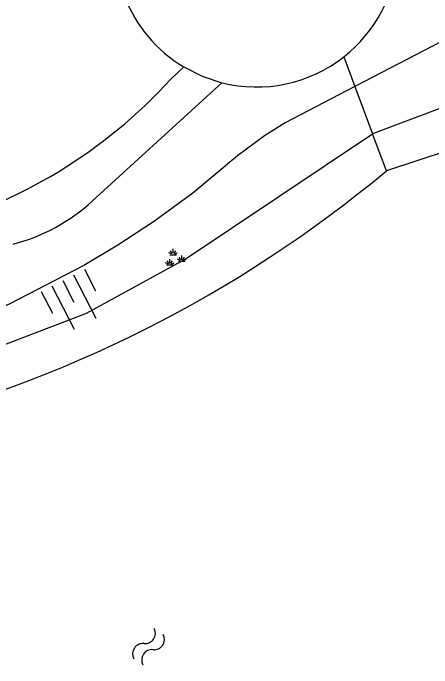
# Model space of a CAD drawing. Extents: x 131000 to 133013, y 393000 to 396501.
# Drawn here: x 131462.39 to 131479.61, y 395516.29 to 395543.18 of the extents above; entities that cross this region are included whole.
import ezdxf

# ---------------------------------------------------------------- set-up
doc = ezdxf.new("R2010")
doc.units = 0
for name, color, linetype in [('gg-afsc-erfafscheiding', 7, 'Continuous'), ('gg-knt-BGT kruinlijn', 7, 'Continuous'), ('gg-knt-onverhard', 7, 'Continuous'), ('gg-knt-verharding', 7, 'Continuous'), ('gg-kntw-beschoeiing', 7, 'Continuous'), ('gt-grn-groengrens', 7, 'Continuous'), ('gt-symb-groenvak', 7, 'Continuous'), ('gt-symb-talud symbool', 7, 'Continuous'), ('gt-symb-watersymbool', 7, 'Continuous')]:
    doc.layers.add(name, color=color, linetype=linetype)

# ---------------------------------------------------------------- blocks, each defined once
blk = doc.blocks.new('gt0-TALUD_1')
at = {"layer": 'gt-symb-talud symbool'}
for p, q in [((-1, -1), (-1, 0)), ((-0.5, -2), (-0.5, 0)), ((0, -1), (0, 0)), ((0.5, -2), (0.5, 0)), ((1, -1), (1, 0))]:
    blk.add_line(p, q, dxfattribs=at)
blk = doc.blocks.new('gt0-GRVAK')
at = {"layer": 'gt-symb-groenvak'}
for p, q in [((-0.091, 0.211), (-0.156, 0.322)), ((-0.047, 0.214), (-0.047, 0.393)), ((-0.004, 0.211), (0.061, 0.322)), ((-0.11, 0.189), (-0.228, 0.24)), ((-0.182, 0.153), (0.088, 0.153)), ((0.015, 0.189), (0.133, 0.24)), ((0.262, -0.052), (0.197, 0.059)), ((0.305, -0.049), (0.305, 0.13)), ((0.349, -0.052), (0.414, 0.059)), ((-0.245, -0.228), (-0.363, -0.177)), ((-0.318, -0.264), (-0.047, -0.264)), ((-0.226, -0.206), (-0.291, -0.095)), ((-0.183, -0.203), (-0.183, -0.024)), ((-0.139, -0.206), (-0.074, -0.095)), ((-0.12, -0.228), (-0.002, -0.177)), ((0.243, -0.074), (0.125, -0.023)), ((0.17, -0.11), (0.441, -0.11)), ((0.368, -0.074), (0.486, -0.023))]:
    blk.add_line(p, q, dxfattribs=at)
blk = doc.blocks.new('gt0-WA')
at = {"layer": 'gt-symb-watersymbool'}
for centre, start, end in [((-0.323, 0.022), 28.0725, 151.9275), ((0.427, 0.422), 208.0725, 331.9275), ((-0.323, -0.428), 28.0725, 151.9275), ((0.427, -0.028), 208.0725, 331.9275)]:
    blk.add_arc(centre, 0.425, start, end, dxfattribs=at)

msp = doc.modelspace()

# ---------------------------------------------------------------- linework, layer by layer
at = {"layer": 'gg-afsc-erfafscheiding'}
msp.add_arc((131453.262, 395554.754), 21.163, 285.0353, 317.5474, dxfattribs=at)
at = {"layer": 'gg-knt-BGT kruinlijn'}
for points in [[(131482.221, 395542.224), (131480.957, 395542.286), (131480.004, 395542.016), (131476.44, 395540.169)], [(131476.44, 395540.169), (131473.571, 395538.682), (131472.728, 395538.145), (131471.617, 395537.316), (131469.776, 395535.783), (131468.161, 395534.604), (131466.699, 395533.65), (131465.305, 395532.822), (131462.23, 395531.227), (131461.165, 395530.764), (131460.213, 395530.467), (131457.84, 395529.884), (131454.886, 395529.277), (131453.825, 395528.931), (131452.981, 395528.558), (131452.098, 395528.086), (131451.417, 395527.645), (131450.631, 395527.026), (131449.91, 395526.34), (131449.242, 395525.593), (131448.641, 395524.794), (131447.744, 395523.399), (131447.111, 395522.622), (131446.41, 395522.116)]]:
    msp.add_lwpolyline(points, dxfattribs=at)
at = {"layer": 'gg-knt-onverhard'}
for p, q in [((131468.877, 395540.469), (131469.411, 395540.971)), ((131465.66, 395535.47), (131470.978, 395540.323))]:
    msp.add_line(p, q, dxfattribs=at)
msp.add_arc((131460.438, 395541.182), 7.739, 284.6284, 312.4302, dxfattribs=at)
at = {"layer": 'gg-knt-verharding'}
msp.add_lwpolyline([(131469.411, 395540.971), (131470.171, 395540.589), (131470.978, 395540.323)], dxfattribs=at)
for centre, radius, start, end in [((131472.394, 395545.965), 5.817, 163.9717, 239.1513), ((131472.401, 395545.963), 5.813, 308.0648, 356.4607), ((131472.397, 395545.962), 5.815, 255.8743, 308.0979)]:
    msp.add_arc(centre, radius, start, end, dxfattribs=at)
at = {"layer": 'gg-kntw-beschoeiing'}
msp.add_lwpolyline([(131484.983, 395540.052), (131484.01, 395538.776), (131477.735, 395536.704)], dxfattribs=at)
msp.add_arc((131444.477, 395576.599), 51.939, 283.6161, 309.8165, dxfattribs=at)
at = {"layer": 'gt-grn-groengrens'}
for p, q in [((131475.985, 395541.386), (131476.44, 395540.169)), ((131484.028, 395540.803), (131477.165, 395538.229)), ((131476.44, 395540.169), (131477.165, 395538.229)), ((131477.735, 395536.704), (131477.165, 395538.229))]:
    msp.add_line(p, q, dxfattribs=at)
msp.add_lwpolyline([(131446.318, 395518.875), (131447.118, 395519.04), (131449.765, 395523.227), (131451.736, 395525.444), (131455.122, 395527.475), (131461.218, 395529.261), (131465.404, 395530.862), (131469.468, 395533.078), (131477.165, 395538.229)], dxfattribs=at)

# ---------------------------------------------------------------- block references
at = {"layer": 'gt-symb-groenvak'}
msp.add_blockref('gt0-GRVAK', (131469.022, 395533.102), dxfattribs=at)
at = {"layer": 'gt-symb-talud symbool', "xscale": 0.9996124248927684, "yscale": 0.9996124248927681, "rotation": 27.33407585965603}
msp.add_blockref('gt0-TALUD_1', (131464.449, 395532.191), dxfattribs=at)
at = {"layer": 'gt-symb-watersymbool', "rotation": 56.007960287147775}
msp.add_blockref('gt0-WA', (131467.929, 395517.121), dxfattribs=at)

doc.saveas('drawing.dxf')
